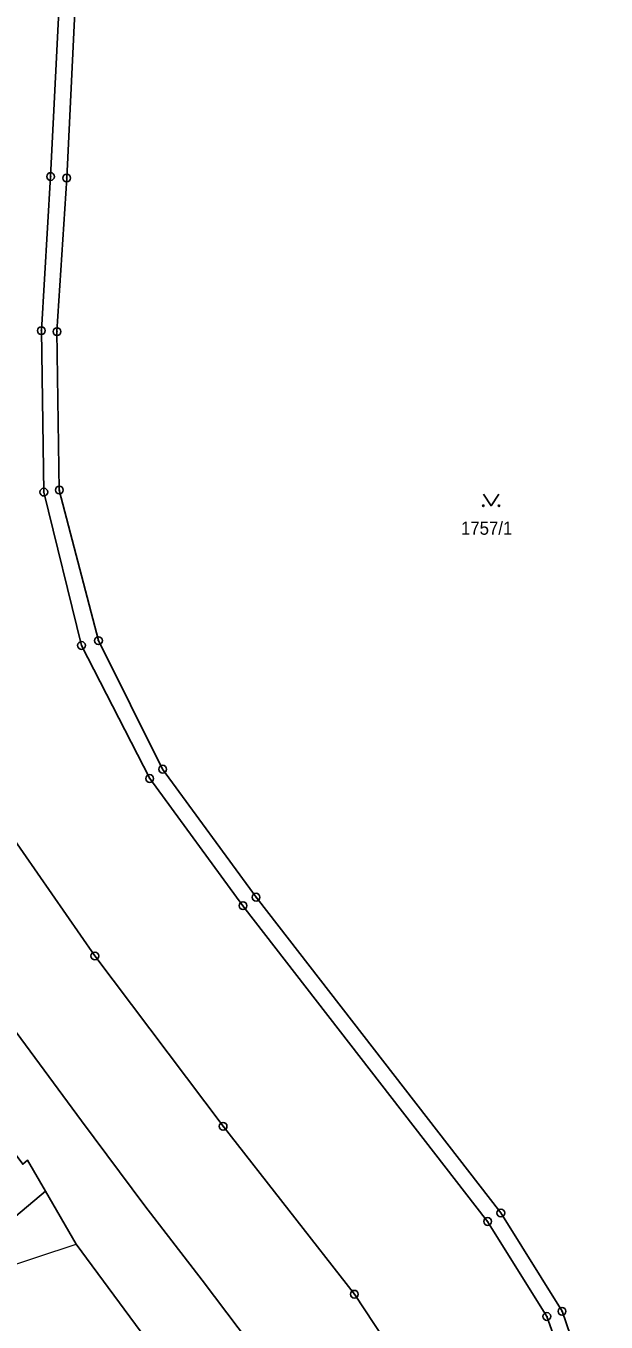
# Model space of a CAD drawing. Extents: x -679733 to -673243, y -1075091 to -1066557.
# Drawn here: x -676509.5 to -676434.8, y -1072340.3 to -1072173.4 of the extents above; entities that cross this region are included whole.
import ezdxf

# ---------------------------------------------------------------- set-up
doc = ezdxf.new("R2010")
doc.units = 0
doc.header["$LTSCALE"] = 0.68
for name, color, linetype, lineweight in [('1', 7, 'Continuous', 25), ('3', 7, 'Continuous', 25), ('4', 7, 'Continuous', 13), ('8', 7, 'Continuous', 25)]:
    doc.layers.add(name, color=color, linetype=linetype, lineweight=lineweight)
doc.layers.add('2', color=7, linetype='Continuous')

msp = doc.modelspace()

# ---------------------------------------------------------------- linework, layer by layer
at = {"layer": '1'}
for points in [[(-676541.89, -1072018.69), (-676528.74, -1072032.82), (-676518.66, -1072044.42), (-676511.2, -1072056.95), (-676505.9, -1072070.52), (-676502.09, -1072084.93), (-676501.62, -1072096.94), (-676502.1, -1072114.34), (-676501.22, -1072116.73), (-676500.34, -1072121.98), (-676502.88, -1072124.51), (-676503.32, -1072130.04), (-676504.31, -1072153.57), (-676506.28, -1072192.84), (-676507.47, -1072212.67), (-676507.15, -1072233.46), (-676502.3, -1072253.2), (-676493.52, -1072270.33), (-676481.52, -1072286.7), (-676450.04, -1072327.35), (-676442.42, -1072339.58), (-676438, -1072351.9), (-676440.64, -1072365.35), (-676434.8, -1072359.89)], [(-676498.25, -1072121.48), (-676501.4, -1072130.67), (-676502.29, -1072153.75), (-676504.21, -1072193.03), (-676505.46, -1072212.8), (-676505.16, -1072233.19), (-676500.12, -1072252.58), (-676491.86, -1072269.13), (-676479.84, -1072285.61), (-676448.34, -1072326.26), (-676440.47, -1072338.92), (-676436.01, -1072351.82), (-676434.8, -1072359.89)], [(-676478.96, -1072345.25), (-676486.76, -1072334.9), (-676494.15, -1072325.32), (-676502.31, -1072314.41), (-676514.96, -1072297.26), (-676522.29, -1072287.64), (-676529.49, -1072277.98), (-676533.98, -1072271.49), (-676535.89, -1072267.87), (-676539.19, -1072260.61), (-676540.03, -1072256.53), (-676540.61, -1072252.56), (-676541.33, -1072240.55), (-676542.21, -1072228.4), (-676543.04, -1072216.44), (-676543.58, -1072204.41), (-676544.01, -1072192.29), (-676544.34, -1072180.34), (-676543.76, -1072168.24), (-676542.51, -1072160.31), (-676535.08, -1072128.13), (-676536.59, -1072122.5)], [(-676459.56, -1072350.97), (-676462.01, -1072344.52), (-676467.19, -1072336.72), (-676484.08, -1072315.1), (-676500.58, -1072293.17), (-676511.67, -1072277.21), (-676520.52, -1072259.37), (-676526.16, -1072238.16), (-676527.35, -1072218.91), (-676525.48, -1072188.37), (-676523.69, -1072157.38), (-676522.2, -1072127.02), (-676522, -1072124.37)], [(-676506.94, -1072323.45), (-676509.25, -1072319.47), (-676509.86, -1072319.99), (-676513.54, -1072315.07), (-676513.75, -1072314.73), (-676532.03, -1072329.62)], [(-676506.94, -1072323.45), (-676519.24, -1072333.79), (-676521.58, -1072329.95), (-676527.49, -1072335.21)], [(-676488.44, -1072349.97), (-676502.98, -1072330.28), (-676506.94, -1072323.45)]]:
    msp.add_lwpolyline(points, dxfattribs=at)
at = {"layer": '3'}
msp.add_lwpolyline([(-676450.59, -1072233.719), (-676449.59, -1072235.22), (-676448.59, -1072233.719)], dxfattribs=at)
for centre in [(-676450.59, -1072235.2195), (-676448.59, -1072235.2195)]:
    msp.add_circle(centre, 0.1, dxfattribs=at)
at = {"layer": '4'}
msp.add_line((-676518.31, -1072335.33), (-676502.98, -1072330.28), dxfattribs=at)
at = {"layer": '8'}
for centre, radius in [((-676506.28, -1072192.8399), 0.5), ((-676506.28, -1072192.8399), 0.0303), ((-676504.21, -1072193.0299), 0.5), ((-676504.21, -1072193.0299), 0.0303), ((-676507.47, -1072212.6699), 0.5), ((-676505.46, -1072212.7999), 0.5), ((-676507.47, -1072212.6699), 0.0303), ((-676505.46, -1072212.7999), 0.0303), ((-676507.15, -1072233.4599), 0.5), ((-676507.15, -1072233.4599), 0.0303), ((-676505.16, -1072233.1899), 0.5), ((-676505.16, -1072233.1899), 0.0303), ((-676500.12, -1072252.5799), 0.5), ((-676502.3, -1072253.1999), 0.5), ((-676502.3, -1072253.1999), 0.0303), ((-676500.12, -1072252.5799), 0.0303), ((-676491.86, -1072269.1299), 0.5), ((-676491.86, -1072269.1299), 0.0303), ((-676493.52, -1072270.3299), 0.5), ((-676493.52, -1072270.3299), 0.0303), ((-676479.84, -1072285.6099), 0.5), ((-676479.84, -1072285.6099), 0.0303), ((-676481.52, -1072286.6999), 0.5), ((-676481.52, -1072286.6999), 0.0303), ((-676500.58, -1072293.1699), 0.5), ((-676500.58, -1072293.1699), 0.0303), ((-676484.08, -1072315.0999), 0.5), ((-676484.08, -1072315.0999), 0.0303), ((-676448.34, -1072326.2599), 0.5), ((-676450.04, -1072327.3499), 0.5), ((-676450.04, -1072327.3499), 0.0303), ((-676448.34, -1072326.2599), 0.0303), ((-676467.19, -1072336.7199), 0.5), ((-676467.19, -1072336.7199), 0.0303), ((-676442.42, -1072339.5799), 0.5), ((-676440.47, -1072338.9199), 0.5), ((-676440.47, -1072338.9199), 0.0303), ((-676442.42, -1072339.5799), 0.0303)]:
    msp.add_circle(centre, radius, dxfattribs=at)

# ---------------------------------------------------------------- texts
at = {"layer": '2', "width": 0.95}
msp.add_text('1757/1', height=1.7, dxfattribs=at).set_placement((-676453.47, -1072238.95))

doc.saveas('drawing.dxf')
